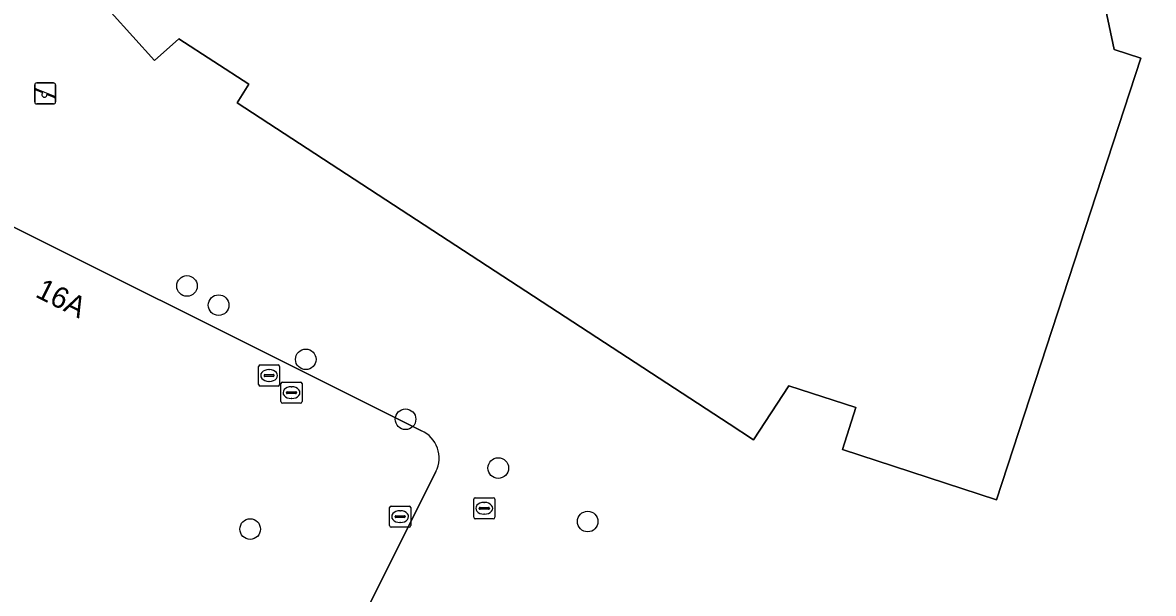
# Model space of a CAD drawing. Extents: x 162184 to 163154, y 385507 to 386516.
# Drawn here: x 162737.1 to 162790.8, y 386370.8 to 386397.9 of the extents above; entities that cross this region are included whole.
import ezdxf

# ---------------------------------------------------------------- set-up
doc = ezdxf.new("R2010")
doc.units = 0
for name, color, linetype in [('IMGEO_Boom', 7, 'Continuous'), ('IMGEO_Erf', 7, 'Continuous'), ('IMGEO_Pand', 7, 'Continuous'), ('IMGEO_Pand_nummerreeks', 7, 'Continuous'), ('IMGEO_Rioolput', 7, 'Continuous'), ('IMGEO_Speelvoorziening', 7, 'Continuous')]:
    doc.layers.add(name, color=color, linetype=linetype)

msp = doc.modelspace()

# ---------------------------------------------------------------- linework, layer by layer
at = {"layer": 'IMGEO_Boom'}
for centre in [(162744.951, 386385.397), (162746.453, 386384.486), (162750.592, 386381.913), (162755.33, 386379.069), (162759.732, 386376.752), (162747.952, 386373.855), (162763.979, 386374.214)]:
    msp.add_circle(centre, 0.489, dxfattribs=at)
at = {"layer": 'IMGEO_Erf'}
for points in [[(163002.712, 386467.501), (163001.756, 386467.842), (162999.262, 386468.477), (162997.489, 386468.786), (162995.824, 386469.032), (162993.927, 386469.309), (162992.151, 386469.571), (162989.841, 386469.185), (162937.766, 386460.481), (162934.477, 386459.931), (162894.907, 386453.027), (162819.461, 386440.236), (162799.345, 386437.091), (162771.737, 386433.026), (162747.295, 386430.111), (162736.141, 386429.087), (162728.219, 386428.267), (162728.615, 386423.374), (162731.201, 386390.943), (162756.092, 386378.524)], [(162785.24, 386416.948), (162785.269, 386416.832), (162788.054, 386403.568), (162788.433, 386401.766), (162787.914, 386401.657), (162788.971, 386396.626), (162790.238, 386396.205), (162783.39, 386375.25)], [(162783.39, 386375.25), (162776.078, 386377.636), (162776.713, 386379.625), (162773.532, 386380.657), (162771.855, 386378.085), (162770.693, 386378.844), (162747.331, 386394.097), (162747.894, 386394.971), (162744.559, 386397.137), (162743.409, 386396.096), (162738.268, 386401.813), (162743.774, 386406.76), (162749.313, 386411.757), (162750.207, 386410.766), (162753.599, 386413.807), (162752.942, 386415.153)], [(162756.77, 386376.589), (162750.036, 386363.104)]]:
    msp.add_lwpolyline(points, dxfattribs=at)
msp.add_arc((162755.504, 386377.232), 1.42, 333.0733, 65.5463, dxfattribs=at)
at = {"layer": 'IMGEO_Pand'}
for points in [[(162752.942, 386415.153), (162753.599, 386413.807), (162750.207, 386410.766), (162749.313, 386411.757), (162743.774, 386406.76), (162738.268, 386401.813), (162743.409, 386396.096), (162744.559, 386397.137), (162747.894, 386394.971), (162747.331, 386394.097), (162770.693, 386378.844), (162771.855, 386378.085), (162773.532, 386380.657), (162776.713, 386379.625), (162776.078, 386377.636), (162783.39, 386375.25), (162790.238, 386396.205), (162788.971, 386396.626), (162787.914, 386401.657)], [(162756.092, 386378.524), (162731.201, 386390.943)], [(162750.036, 386363.104), (162756.77, 386376.589)]]:
    msp.add_lwpolyline(points, dxfattribs=at)
msp.add_arc((162755.504, 386377.232), 1.42, 333.0733, 65.5463, dxfattribs=at)
at = {"layer": 'IMGEO_Rioolput'}
for p, q in [((162748.351, 386380.72), (162748.351, 386381.572)), ((162748.426, 386381.646), (162749.278, 386381.646)), ((162748.839, 386381.426), (162748.864, 386381.426)), ((162749.352, 386381.572), (162749.352, 386380.72)), ((162748.61, 386381.14), (162748.61, 386381.152)), ((162749.048, 386381.103), (162748.65, 386381.103)), ((162748.653, 386381.189), (162749.051, 386381.189)), ((162748.862, 386380.866), (162748.837, 386380.866)), ((162749.094, 386381.152), (162749.094, 386381.14)), ((162749.414, 386379.907), (162749.414, 386380.759)), ((162749.489, 386380.833), (162750.341, 386380.833)), ((162750.415, 386380.759), (162750.415, 386379.907)), ((162749.278, 386380.646), (162748.426, 386380.646)), ((162749.673, 386380.327), (162749.673, 386380.339)), ((162750.111, 386380.29), (162749.713, 386380.29)), ((162749.716, 386380.376), (162750.114, 386380.376)), ((162749.902, 386380.613), (162749.927, 386380.613)), ((162750.157, 386380.339), (162750.157, 386380.327)), ((162750.341, 386379.833), (162749.489, 386379.833)), ((162749.925, 386380.053), (162749.9, 386380.053)), ((162754.573, 386374.021), (162754.573, 386374.873)), ((162754.648, 386374.947), (162755.5, 386374.947)), ((162755.574, 386374.873), (162755.574, 386374.021)), ((162758.567, 386374.416), (162758.567, 386375.268)), ((162758.642, 386375.342), (162759.494, 386375.342)), ((162758.826, 386374.836), (162758.826, 386374.848)), ((162758.869, 386374.885), (162759.267, 386374.885)), ((162759.055, 386375.122), (162759.08, 386375.122)), ((162759.31, 386374.848), (162759.31, 386374.836)), ((162759.568, 386375.268), (162759.568, 386374.416)), ((162754.832, 386374.441), (162754.832, 386374.453)), ((162755.27, 386374.404), (162754.872, 386374.404)), ((162754.875, 386374.49), (162755.273, 386374.49)), ((162755.061, 386374.727), (162755.086, 386374.727)), ((162755.316, 386374.453), (162755.316, 386374.441)), ((162759.494, 386374.342), (162758.642, 386374.342)), ((162759.264, 386374.799), (162758.866, 386374.799)), ((162759.078, 386374.562), (162759.053, 386374.562)), ((162755.5, 386373.947), (162754.648, 386373.947)), ((162755.084, 386374.167), (162755.059, 386374.167))]:
    msp.add_line(p, q, dxfattribs=at)
for points in [[(162748.351, 386380.72), (162748.351, 386381.572)], [(162748.426, 386381.646), (162749.278, 386381.646)], [(162749.352, 386381.572), (162749.352, 386380.72)], [(162749.414, 386379.907), (162749.414, 386380.759)], [(162749.489, 386380.833), (162750.341, 386380.833)], [(162750.415, 386380.759), (162750.415, 386379.907)], [(162749.278, 386380.646), (162748.426, 386380.646)], [(162750.341, 386379.833), (162749.489, 386379.833)], [(162754.573, 386374.021), (162754.573, 386374.873)], [(162754.648, 386374.947), (162755.5, 386374.947)], [(162755.574, 386374.873), (162755.574, 386374.021)], [(162758.567, 386374.416), (162758.567, 386375.268)], [(162758.642, 386375.342), (162759.494, 386375.342)], [(162759.568, 386375.268), (162759.568, 386374.416)], [(162759.494, 386374.342), (162758.642, 386374.342)], [(162755.5, 386373.947), (162754.648, 386373.947)]]:
    msp.add_lwpolyline(points, dxfattribs=at)
for centre, radius, start, end in [((162748.428, 386381.57), 0.0765, 91.552, 178.448), ((162748.428, 386381.57), 0.0765, 91.552, 178.448), ((162749.276, 386381.57), 0.0765, 1.552, 88.448), ((162749.276, 386381.57), 0.0765, 1.552, 88.448), ((162748.65, 386381.149), 0.0403, 85.8775, 175.7526), ((162748.647, 386381.139), 0.0366, 178.938, 274.7102), ((162749.051, 386381.146), 0.043, 264.8664, 352.4533), ((162749.055, 386381.151), 0.0386, 1.7309, 96.639), ((162749.491, 386380.757), 0.0765, 91.552, 178.448), ((162749.491, 386380.757), 0.0765, 91.552, 178.448), ((162750.339, 386380.757), 0.0765, 1.552, 88.448), ((162750.339, 386380.757), 0.0765, 1.552, 88.448), ((162748.428, 386380.722), 0.0765, 181.552, 268.448), ((162748.428, 386380.722), 0.0765, 181.552, 268.448), ((162749.276, 386380.722), 0.0765, 271.552, 358.448), ((162749.276, 386380.722), 0.0765, 271.552, 358.448), ((162749.713, 386380.336), 0.0403, 85.8775, 175.7526), ((162749.71, 386380.326), 0.0366, 178.938, 274.7102), ((162750.114, 386380.333), 0.043, 264.8664, 352.4533), ((162750.118, 386380.338), 0.0386, 1.7309, 96.639), ((162749.491, 386379.909), 0.0765, 181.552, 268.448), ((162749.491, 386379.909), 0.0765, 181.552, 268.448), ((162750.339, 386379.909), 0.0765, 271.552, 358.448), ((162750.339, 386379.909), 0.0765, 271.552, 358.448), ((162754.65, 386374.871), 0.0765, 91.552, 178.448), ((162754.65, 386374.871), 0.0765, 91.552, 178.448), ((162755.498, 386374.871), 0.0765, 1.552, 88.448), ((162755.498, 386374.871), 0.0765, 1.552, 88.448), ((162758.644, 386375.266), 0.0765, 91.552, 178.448), ((162758.644, 386375.266), 0.0765, 91.552, 178.448), ((162758.866, 386374.845), 0.0403, 85.8775, 175.7526), ((162758.863, 386374.835), 0.0366, 178.938, 274.7102), ((162759.267, 386374.842), 0.043, 264.8664, 352.4533), ((162759.271, 386374.847), 0.0386, 1.7309, 96.639), ((162759.492, 386375.266), 0.0765, 1.552, 88.448), ((162759.492, 386375.266), 0.0765, 1.552, 88.448), ((162754.872, 386374.45), 0.0403, 85.8775, 175.7526), ((162754.869, 386374.44), 0.0366, 178.938, 274.7102), ((162755.273, 386374.447), 0.043, 264.8664, 352.4533), ((162755.277, 386374.452), 0.0386, 1.7309, 96.639), ((162758.644, 386374.418), 0.0765, 181.552, 268.448), ((162758.644, 386374.418), 0.0765, 181.552, 268.448), ((162759.492, 386374.418), 0.0765, 271.552, 358.448), ((162759.492, 386374.418), 0.0765, 271.552, 358.448), ((162754.65, 386374.023), 0.0765, 181.552, 268.448), ((162754.65, 386374.023), 0.0765, 181.552, 268.448), ((162755.498, 386374.023), 0.0765, 271.552, 358.448), ((162755.498, 386374.023), 0.0765, 271.552, 358.448)]:
    msp.add_arc(centre, radius, start, end, dxfattribs=at)
for centre, major_axis, ratio, start_param, end_param in [((162748.838, 386381.146), (-0.387, 0.002), 0.722429, 4.712389, 7.853982), ((162748.863, 386381.146), (-0.39, 0.002), 0.717154, 1.570796, 4.712389), ((162749.901, 386380.333), (-0.387, 0.002), 0.722429, 4.712389, 7.853982), ((162749.926, 386380.333), (-0.39, 0.002), 0.717154, 1.570796, 4.712389), ((162759.054, 386374.842), (-0.387, 0.002), 0.722429, 4.712389, 7.853982), ((162759.079, 386374.842), (-0.39, 0.002), 0.717154, 1.570796, 4.712389), ((162755.06, 386374.447), (-0.387, 0.002), 0.722429, 4.712389, 7.853982), ((162755.085, 386374.447), (-0.39, 0.002), 0.717154, 1.570796, 4.712389)]:
    msp.add_ellipse(centre, major_axis=major_axis, ratio=ratio, start_param=start_param, end_param=end_param, dxfattribs=at)
at = {"layer": 'IMGEO_Speelvoorziening'}
for p, q in [((162737.72, 386394.138), (162737.72, 386394.938)), ((162737.72, 386394.938), (162737.72, 386394.138)), ((162738.103, 386394.566), (162737.764, 386394.703)), ((162737.789, 386394.763), (162738.665, 386394.41)), ((162737.82, 386395.038), (162738.61, 386395.038)), ((162738.61, 386395.038), (162737.82, 386395.038)), ((162738.71, 386394.938), (162738.71, 386394.138)), ((162738.71, 386394.138), (162738.71, 386394.938)), ((162738.641, 386394.35), (162738.301, 386394.487)), ((162738.61, 386394.038), (162737.82, 386394.038)), ((162737.82, 386394.038), (162738.61, 386394.038))]:
    msp.add_line(p, q, dxfattribs=at)
for centre, radius, start, end in [((162737.82, 386394.938), 0.1, 90, 180), ((162737.82, 386394.938), 0.1, 90, 180), ((162737.777, 386394.733), 0.0327, 68.078, 248.078), ((162738.61, 386394.938), 0.1, 0, 90), ((162738.61, 386394.938), 0.1, 360, 90), ((162738.182, 386394.476), 0.12, 130.9928, 5.1632), ((162738.653, 386394.38), 0.0327, 248.078, 68.078), ((162737.82, 386394.138), 0.1, 180, 270), ((162737.82, 386394.138), 0.1, 180, 270), ((162738.61, 386394.138), 0.1, 270, 0), ((162738.61, 386394.138), 0.1, 270, 0)]:
    msp.add_arc(centre, radius, start, end, dxfattribs=at)

# ---------------------------------------------------------------- texts
at = {"layer": 'IMGEO_Pand_nummerreeks'}
msp.add_text('16A', height=1, rotation=333.4835, dxfattribs=at).set_placement((162737.702, 386384.906))

doc.saveas('drawing.dxf')
